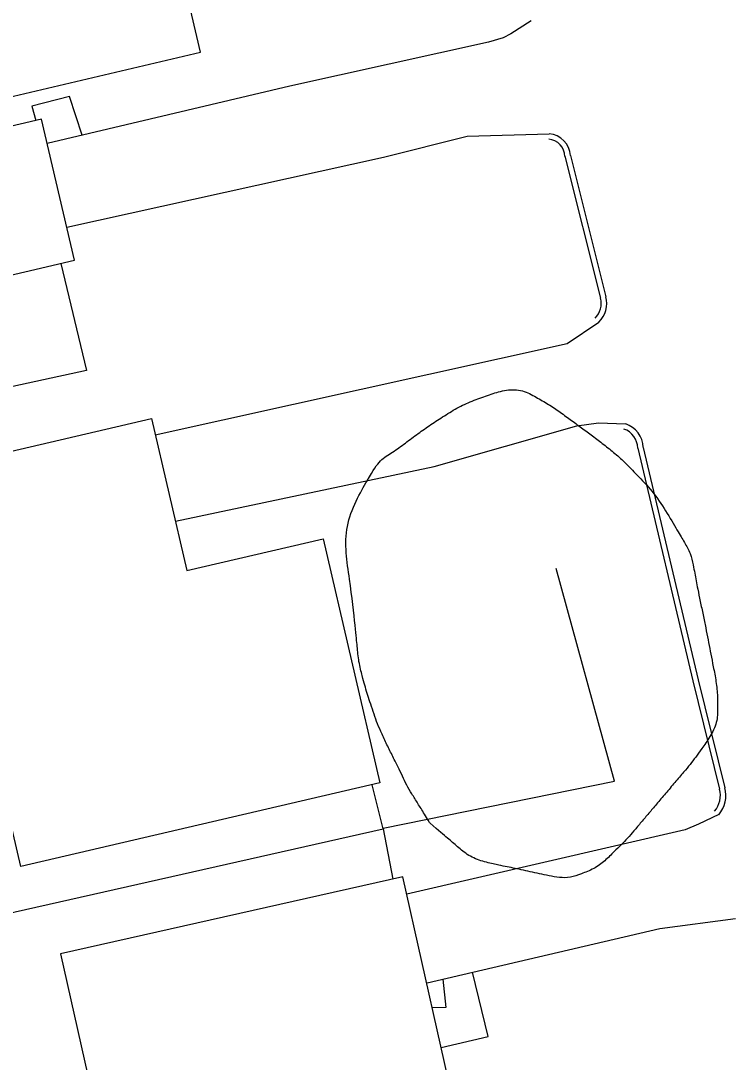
# Model space of a CAD drawing. Extents: x 2145380 to 2156929, y 139568 to 149130.
# Drawn here: x 2149579.7 to 2149656.7, y 143610.7 to 143723.8 of the extents above; entities that cross this region are included whole.
import ezdxf

# ---------------------------------------------------------------- set-up
doc = ezdxf.new("R2010")
doc.units = 0
for name, color, linetype in [('TOPO_Asphalt', 7, 'Continuous'), ('TOPO_Building', 7, 'Continuous'), ('TOPO_Curb Back', 7, 'Continuous'), ('TOPO_Fence', 7, 'Continuous'), ('TOPO_Sidewalk', 7, 'Continuous'), ('TOPO_Tree Line', 7, 'Continuous')]:
    doc.layers.add(name, color=color, linetype=linetype)

msp = doc.modelspace()

# ---------------------------------------------------------------- linework, layer by layer
at = {"layer": 'TOPO_Asphalt'}
for points in [[(2149635.11, 143723.78), (2149632.88, 143722.37), (2149632.06, 143721.96), (2149630.47, 143721.48), (2149608.91, 143716.69), (2149582.55, 143710.47)], [(2149584.68, 143701.4), (2149619.06, 143708.99), (2149628.15, 143711.28), (2149637.07, 143711.54)], [(2149642.46, 143691.03), (2149639.01, 143688.74), (2149594.29, 143678.82)], [(2149596.47, 143669.48), (2149624.56, 143675.4), (2149640.06, 143679.82), (2149642.41, 143680.15), (2149645.36, 143680.03)], [(2149655.48, 143637.62), (2149653.27, 143636.56), (2149651.81, 143635.94), (2149621.59, 143628.98)], [(2149623.8, 143619.33), (2149649.06, 143625.24), (2149657.31, 143626.34)]]:
    msp.add_lwpolyline(points, dxfattribs=at)
at = {"layer": 'TOPO_Building'}
for points in [[(2149570.23, 143713.6), (2149599.21, 143720.38), (2149593.27, 143745.76), (2149581.44, 143743), (2149580.63, 143746.44), (2149563.53, 143742.44), (2149564.22, 143739.52), (2149548.87, 143735.93), (2149554.18, 143713.22), (2149552.81, 143712.9), (2149554.49, 143705.7), (2149555.78, 143706), (2149559.14, 143691.63), (2149585.52, 143697.8), (2149581.93, 143713.12), (2149570.94, 143710.55)], [(2149579.68, 143631.97), (2149569.67, 143674.97), (2149593.88, 143680.61), (2149597.72, 143664.11), (2149612.5, 143667.55), (2149618.67, 143641.05)], [(2149621.17, 143630.84), (2149584, 143622.5), (2149594.42, 143576.1), (2149622.19, 143582.33), (2149616.52, 143607.61), (2149623.84, 143609.26), (2149625.29, 143602.8), (2149627.36, 143603.26)]]:
    msp.add_lwpolyline(points, close=True, dxfattribs=at)
at = {"layer": 'TOPO_Curb Back'}
for points in [[(2149638.77, 143709.08), (2149642.65, 143693.69)], [(2149639.37, 143709.17), (2149643.23, 143693.84)], [(2149646.67, 143677.4), (2149652.67, 143652.12), (2149655.56, 143640.38)], [(2149647.27, 143677.48), (2149653.25, 143652.26), (2149656.14, 143640.53)]]:
    msp.add_lwpolyline(points, dxfattribs=at)
for centre, radius, start, end in [((2149636.82, 143708.99), 2.56, 3.9129, 84.3649), ((2149636.82, 143708.99), 1.96, 2.4511, 84.3625), ((2149640.46, 143693.12), 2.26, 314.5149, 14.6738), ((2149640.46, 143693.12), 2.86, 314.5145, 14.6143), ((2149644.42, 143677.34), 2.86, 2.9784, 70.6639), ((2149644.42, 143677.34), 2.26, 1.6787, 70.6665), ((2149653.04, 143639.69), 2.61, 319.4142, 15.3285), ((2149653.04, 143639.69), 3.21, 319.4138, 15.183)]:
    msp.add_arc(centre, radius, start, end, dxfattribs=at)
at = {"layer": 'TOPO_Fence'}
msp.add_line((2149619.02, 143636.08), (2149620.1, 143630.6), dxfattribs=at)
for points in [[(2149584.04, 143697.46), (2149586.83, 143685.83), (2149512.43, 143669.68), (2149496.83, 143736.03), (2149547.68, 143747.7), (2149549.56, 143736.09)], [(2149512.44, 143669.68), (2149524.31, 143614.73), (2149619.02, 143636.08), (2149617.84, 143640.85)], [(2149619.03, 143636.14), (2149644.16, 143641.24), (2149637.83, 143664.33)]]:
    msp.add_lwpolyline(points, dxfattribs=at)
at = {"layer": 'TOPO_Sidewalk'}
for points in [[(2149586.34, 143711.37), (2149584.98, 143715.56), (2149580.89, 143714.53), (2149581.3, 143712.98)], [(2149625.5, 143619.73), (2149625.85, 143616.65), (2149624.35, 143616.64)], [(2149625.32, 143612.34), (2149630.44, 143613.51), (2149628.74, 143620.49)]]:
    msp.add_lwpolyline(points, dxfattribs=at)
at = {"layer": 'TOPO_Tree Line'}
msp.add_open_spline([(2149624.13, 143636.67), (2149625.11, 143635.83), (2149626.09, 143635), (2149627.07, 143634.16), (2149628.28, 143633.12), (2149629.85, 143632.49), (2149631.41, 143632.16), (2149632.27, 143631.98), (2149633.14, 143631.81), (2149634, 143631.63), (2149635.01, 143631.41), (2149636.02, 143631.19), (2149637.03, 143630.98), (2149638.17, 143630.75), (2149639.37, 143630.75), (2149640.51, 143631.17), (2149641.94, 143631.7), (2149643.11, 143632.57), (2149644.15, 143633.62), (2149644.87, 143634.34), (2149645.58, 143635.05), (2149646.24, 143635.82), (2149647.06, 143636.79), (2149647.88, 143637.75), (2149648.69, 143638.71), (2149649.7, 143639.9), (2149650.7, 143641.09), (2149651.71, 143642.28), (2149652.37, 143643.06), (2149652.97, 143643.85), (2149653.58, 143644.7), (2149654.54, 143646.04), (2149655.34, 143647.61), (2149655.35, 143649.2), (2149655.36, 143650.82), (2149655.12, 143652.47), (2149654.8, 143654.07), (2149654.56, 143655.34), (2149654.32, 143656.6), (2149654.06, 143657.87), (2149653.77, 143659.3), (2149653.47, 143660.74), (2149653.18, 143662.17), (2149653.01, 143663), (2149652.87, 143663.83), (2149652.7, 143664.66), (2149652.43, 143665.98), (2149651.74, 143667.17), (2149651.04, 143668.35), (2149649.72, 143670.61), (2149648.31, 143672.72), (2149646.5, 143674.59), (2149645.38, 143675.75), (2149644.22, 143676.82), (2149642.97, 143677.8), (2149641.78, 143678.73), (2149640.57, 143679.61), (2149639.35, 143680.5), (2149638.1, 143681.42), (2149636.83, 143682.27), (2149635.47, 143683.02), (2149634.03, 143683.82), (2149632.13, 143683.72), (2149630.6, 143683.2), (2149628.9, 143682.62), (2149627.23, 143681.88), (2149625.67, 143680.9), (2149624.19, 143679.96), (2149622.83, 143678.99), (2149621.44, 143677.95), (2149620.06, 143676.92), (2149618.66, 143676.16), (2149617.68, 143674.5), (2149614.43, 143668.94), (2149615.45, 143663.15), (2149616.05, 143657.52), (2149616.22, 143655.88), (2149616.36, 143654.22), (2149616.79, 143652.58), (2149617.03, 143651.66), (2149617.29, 143650.77), (2149617.59, 143649.88), (2149617.96, 143648.8), (2149618.3, 143647.71), (2149618.76, 143646.68), (2149619.36, 143645.35), (2149620, 143644.07), (2149620.65, 143642.77), (2149621.14, 143641.8), (2149621.57, 143640.8), (2149622.14, 143639.88), (2149622.8, 143638.81), (2149623.47, 143637.74), (2149624.13, 143636.67), (2149624.13, 143636.67)], degree=3, dxfattribs=at)

doc.saveas('drawing.dxf')
